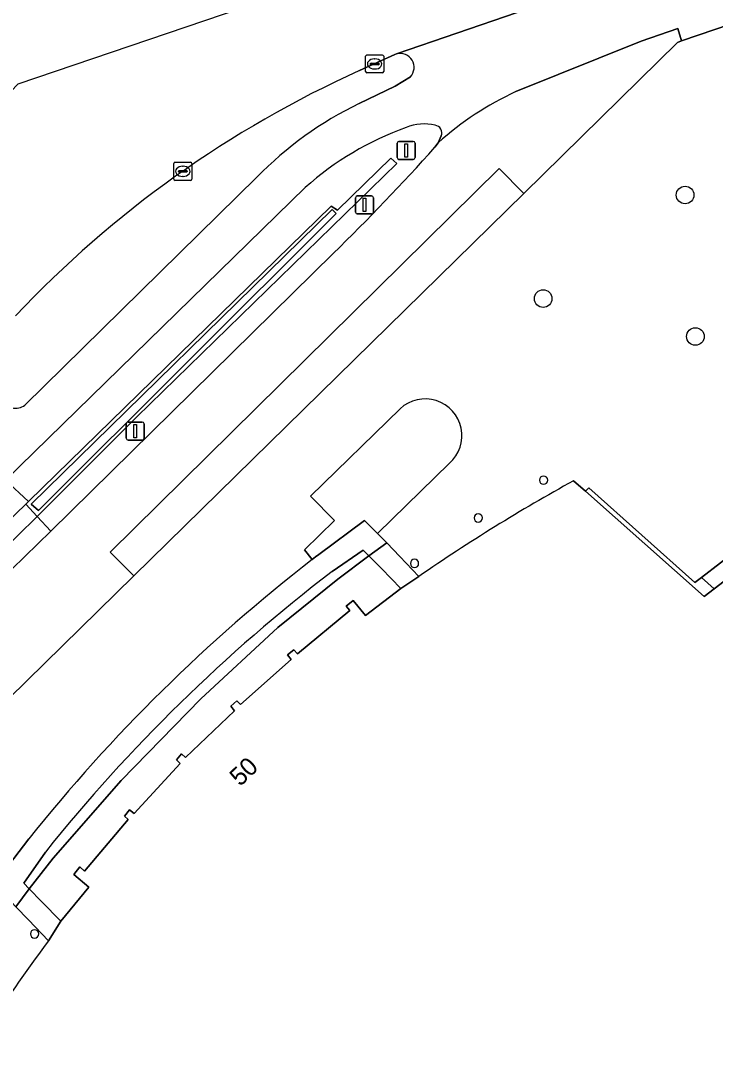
# Model space of a CAD drawing. Extents: x 161402 to 161933, y 381647 to 382315.
# Drawn here: x 161749.3 to 161787.9, y 382216.4 to 382273.5 of the extents above; entities that cross this region are included whole.
import ezdxf

# ---------------------------------------------------------------- set-up
doc = ezdxf.new("R2010")
doc.units = 0
for name, color, linetype in [('IMGEO_Berm_groen', 7, 'Continuous'), ('IMGEO_Boom', 7, 'Continuous'), ('IMGEO_Fietspad_open', 7, 'Continuous'), ('IMGEO_Groenvoorziening', 7, 'Continuous'), ('IMGEO_Kolk', 7, 'Continuous'), ('IMGEO_Lichtmast', 7, 'Continuous'), ('IMGEO_Muur', 7, 'Continuous'), ('IMGEO_Pand', 7, 'Continuous'), ('IMGEO_Pand_nummerreeks', 7, 'Continuous'), ('IMGEO_Parkeervlak_open', 7, 'Continuous'), ('IMGEO_Rijbaan_lokaal_gesloten', 7, 'Continuous'), ('IMGEO_Rijbaan_lokaal_open', 7, 'Continuous'), ('IMGEO_Verkeersbordpaal', 7, 'Continuous'), ('IMGEO_Voetpad_gesloten', 7, 'Continuous'), ('IMGEO_Voetpad_open', 7, 'Continuous')]:
    doc.layers.add(name, color=color, linetype=linetype)

msp = doc.modelspace()

# ---------------------------------------------------------------- linework, layer by layer
at = {"layer": 'IMGEO_Berm_groen'}
for points in [[(161770.178, 382271.623), (161770.079, 382271.589), (161768.125, 382270.694)], [(161768.104, 382268.864), (161770.096, 382269.84), (161770.947, 382270.346)], [(161772.304, 382266.438), (161772.488, 382266.695)], [(161772.488, 382266.695), (161772.652, 382267.076)], [(161765.113, 382264.207), (161748.486, 382247.967), (161749.768, 382246.799), (161766.553, 382263.178), (161766.895, 382262.953), (161769.85, 382265.834), (161770.184, 382265.542), (161755.779, 382251.492), (161750.251, 382245.958), (161751.001, 382245.149), (161766.659, 382260.549)], [(161749.565, 382252.142), (161762.43, 382264.784)]]:
    msp.add_lwpolyline(points, dxfattribs=at)
for centre, radius, start, end in [((161770.366, 382270.866), 0.78, 318.1903, 103.9218), ((161792.83, 382215.895), 60.111, 114.26707, 136.73891), ((161776.908, 382250.636), 20.243, 115.7787, 135.6588), ((161771.706, 382265.129), 2.609, 76.4972, 112.5289), ((161772.242, 382267.233), 0.439, 339.0735, 80.3953), ((161776.486, 382251.477), 17.07, 109.7908, 131.7775), ((161683.743, 382345.68), 118.838, 314.24498, 318.17882), ((161749.059, 382252.765), 0.802, 255.1413, 309.1142)]:
    msp.add_arc(centre, radius, start, end, dxfattribs=at)
at = {"layer": 'IMGEO_Boom'}
for centre in [(161786.171, 382263.793), (161778.302, 382258.047), (161786.74, 382255.943)]:
    msp.add_circle(centre, 0.489, dxfattribs=at)
at = {"layer": 'IMGEO_Fietspad_open'}
for points in [[(161776.787, 382269.529), (161783.738, 382272.331), (161785.763, 382273.028), (161785.98, 382272.346), (161832.261, 382288.126)], [(161794.372, 382279.939), (161780.039, 382275.002), (161776.86, 382273.913), (161770.178, 382271.623)], [(161770.947, 382270.346), (161770.096, 382269.84), (161768.104, 382268.864)], [(161772.652, 382267.076), (161772.488, 382266.695)], [(161762.43, 382264.784), (161749.565, 382252.142)], [(161689.262, 382184.152), (161697.545, 382192.886), (161698.197, 382193.597), (161711.467, 382208.182), (161729.058, 382228.913), (161744.819, 382244.379), (161745.906, 382245.446), (161748.486, 382247.967), (161765.113, 382264.207)]]:
    msp.add_lwpolyline(points, dxfattribs=at)
for centre, radius, start, end in [((161770.366, 382270.866), 0.78, 318.1903, 103.9218), ((161784.102, 382253.754), 17.388, 114.8792, 131.9084), ((161776.908, 382250.636), 20.243, 115.7787, 135.6588), ((161771.706, 382265.129), 2.609, 76.4972, 112.5289), ((161772.242, 382267.233), 0.439, 339.0735, 80.3953), ((161776.486, 382251.477), 17.07, 109.7908, 131.7775), ((161749.059, 382252.765), 0.802, 255.1413, 309.1142)]:
    msp.add_arc(centre, radius, start, end, dxfattribs=at)
at = {"layer": 'IMGEO_Groenvoorziening'}
msp.add_lwpolyline([(161750.317, 382246.283), (161766.834, 382262.773), (161766.612, 382262.991), (161749.919, 382246.636)], close=True, dxfattribs=at)
at = {"layer": 'IMGEO_Kolk'}
for p, q in [((161768.459, 382270.637), (161768.459, 382271.489)), ((161768.534, 382271.563), (161769.386, 382271.563)), ((161768.761, 382271.106), (161769.159, 382271.106)), ((161768.947, 382271.343), (161768.972, 382271.343)), ((161769.46, 382271.489), (161769.46, 382270.637)), ((161769.386, 382270.563), (161768.534, 382270.563)), ((161768.718, 382271.057), (161768.718, 382271.069)), ((161769.156, 382271.02), (161768.758, 382271.02)), ((161768.97, 382270.783), (161768.945, 382270.783)), ((161769.202, 382271.069), (161769.202, 382271.057)), ((161757.825, 382264.681), (161757.825, 382265.533)), ((161757.9, 382265.607), (161758.752, 382265.607)), ((161758.313, 382265.387), (161758.338, 382265.387)), ((161758.826, 382265.533), (161758.826, 382264.681)), ((161758.084, 382265.101), (161758.084, 382265.113)), ((161758.522, 382265.064), (161758.124, 382265.064)), ((161758.127, 382265.15), (161758.525, 382265.15)), ((161758.336, 382264.827), (161758.311, 382264.827)), ((161758.568, 382265.113), (161758.568, 382265.101)), ((161758.752, 382264.607), (161757.9, 382264.607))]:
    msp.add_line(p, q, dxfattribs=at)
for points in [[(161768.459, 382270.637), (161768.459, 382271.489)], [(161768.534, 382271.563), (161769.386, 382271.563)], [(161769.46, 382271.489), (161769.46, 382270.637)], [(161769.386, 382270.563), (161768.534, 382270.563)], [(161757.825, 382264.681), (161757.825, 382265.533)], [(161757.9, 382265.607), (161758.752, 382265.607)], [(161758.826, 382265.533), (161758.826, 382264.681)], [(161758.752, 382264.607), (161757.9, 382264.607)]]:
    msp.add_lwpolyline(points, dxfattribs=at)
for centre, radius, start, end in [((161768.536, 382271.487), 0.0765, 91.552, 178.448), ((161768.536, 382271.487), 0.0765, 91.552, 178.448), ((161768.758, 382271.066), 0.0403, 85.8775, 175.7526), ((161769.163, 382271.068), 0.0386, 1.7309, 96.639), ((161769.384, 382271.487), 0.0765, 1.552, 88.448), ((161769.384, 382271.487), 0.0765, 1.552, 88.448), ((161768.536, 382270.639), 0.0765, 181.552, 268.448), ((161768.536, 382270.639), 0.0765, 181.552, 268.448), ((161768.755, 382271.056), 0.0366, 178.938, 274.7102), ((161769.159, 382271.063), 0.043, 264.8664, 352.4533), ((161769.384, 382270.639), 0.0765, 271.552, 358.448), ((161769.384, 382270.639), 0.0765, 271.552, 358.448), ((161757.902, 382265.531), 0.0765, 91.552, 178.448), ((161757.902, 382265.531), 0.0765, 91.552, 178.448), ((161758.75, 382265.531), 0.0765, 1.552, 88.448), ((161758.75, 382265.531), 0.0765, 1.552, 88.448), ((161758.124, 382265.11), 0.0403, 85.8775, 175.7526), ((161758.121, 382265.1), 0.0366, 178.938, 274.7102), ((161758.525, 382265.107), 0.043, 264.8664, 352.4533), ((161758.529, 382265.112), 0.0386, 1.7309, 96.639), ((161757.902, 382264.683), 0.0765, 181.552, 268.448), ((161757.902, 382264.683), 0.0765, 181.552, 268.448), ((161758.75, 382264.683), 0.0765, 271.552, 358.448), ((161758.75, 382264.683), 0.0765, 271.552, 358.448)]:
    msp.add_arc(centre, radius, start, end, dxfattribs=at)
for centre, major_axis, ratio, start_param, end_param in [((161768.946, 382271.063), (-0.387, 0.002), 0.722429, 4.712389, 7.853982), ((161768.971, 382271.063), (-0.39, 0.002), 0.717154, 1.570796, 4.712389), ((161758.312, 382265.107), (-0.387, 0.002), 0.722429, 4.712389, 7.853982), ((161758.337, 382265.107), (-0.39, 0.002), 0.717154, 1.570796, 4.712389)]:
    msp.add_ellipse(centre, major_axis=major_axis, ratio=ratio, start_param=start_param, end_param=end_param, dxfattribs=at)
at = {"layer": 'IMGEO_Lichtmast'}
for p, q in [((161767.998, 382263.745), (161768.788, 382263.745)), ((161768.788, 382263.745), (161767.998, 382263.745)), ((161767.898, 382262.845), (161767.898, 382263.645)), ((161767.898, 382263.645), (161767.898, 382262.845)), ((161768.888, 382263.645), (161768.888, 382262.845)), ((161768.888, 382262.845), (161768.888, 382263.645)), ((161768.788, 382262.745), (161767.998, 382262.745)), ((161767.998, 382262.745), (161768.788, 382262.745)), ((161755.289, 382251.196), (161756.079, 382251.196)), ((161756.079, 382251.196), (161755.289, 382251.196)), ((161755.189, 382250.296), (161755.189, 382251.096)), ((161755.189, 382251.096), (161755.189, 382250.296)), ((161756.179, 382251.096), (161756.179, 382250.296)), ((161756.179, 382250.296), (161756.179, 382251.096)), ((161756.079, 382250.196), (161755.289, 382250.196)), ((161755.289, 382250.196), (161756.079, 382250.196))]:
    msp.add_line(p, q, dxfattribs=at)
for points in [[(161768.318, 382263.62), (161768.468, 382263.62), (161768.468, 382262.87), (161768.318, 382262.87), (161768.318, 382263.62)], [(161755.609, 382251.071), (161755.759, 382251.071), (161755.759, 382250.321), (161755.609, 382250.321), (161755.609, 382251.071)]]:
    msp.add_lwpolyline(points, dxfattribs=at)
for centre, start, end in [((161767.998, 382263.645), 90, 180), ((161767.998, 382263.645), 90, 180), ((161768.788, 382263.645), 0, 90), ((161768.788, 382263.645), 360, 90), ((161767.998, 382262.845), 180, 270), ((161767.998, 382262.845), 180, 270), ((161768.788, 382262.845), 270, 0), ((161768.788, 382262.845), 270, 0), ((161755.289, 382251.096), 90, 180), ((161755.289, 382251.096), 90, 180), ((161756.079, 382251.096), 0, 90), ((161756.079, 382251.096), 360, 90), ((161755.289, 382250.296), 180, 270), ((161755.289, 382250.296), 180, 270), ((161756.079, 382250.296), 270, 0), ((161756.079, 382250.296), 270, 0)]:
    msp.add_arc(centre, 0.1, start, end, dxfattribs=at)
at = {"layer": 'IMGEO_Muur'}
for points in [[(161750.251, 382245.958), (161755.779, 382251.492), (161770.184, 382265.542), (161769.85, 382265.834), (161766.895, 382262.953), (161766.553, 382263.178), (161749.768, 382246.799), (161749.616, 382246.65)], [(161750.317, 382246.283), (161749.919, 382246.636), (161766.612, 382262.991), (161766.834, 382262.773)]]:
    msp.add_lwpolyline(points, close=True, dxfattribs=at)
at = {"layer": 'IMGEO_Pand'}
for points in [[(161788.889, 382242.788), (161787.788, 382241.947), (161787.231, 382241.522), (161780.646, 382247.356), (161779.989, 382247.938)], [(161771.415, 382242.629), (161770.405, 382241.973), (161768.459, 382240.475), (161767.778, 382241.294), (161767.375, 382240.978), (161767.578, 382240.738), (161764.683, 382238.344), (161764.488, 382238.566), (161764.134, 382238.278), (161764.331, 382238.028), (161761.527, 382235.526), (161761.314, 382235.737), (161760.988, 382235.435), (161761.183, 382235.183), (161758.474, 382232.588), (161758.255, 382232.795), (161757.969, 382232.452), (161758.183, 382232.257), (161755.627, 382229.489), (161755.369, 382229.691), (161755.085, 382229.339), (161755.299, 382229.159), (161752.877, 382226.292), (161752.611, 382226.516), (161752.291, 382226.105), (161753.12, 382225.389), (161751.568, 382223.506), (161750.883, 382222.424)]]:
    msp.add_lwpolyline(points, dxfattribs=at)
for centre, radius, start, end in [((161825.854, 382164.289), 95.398, 118.73588, 124.7955), ((161778.325, 382247.974), 0.23, 90, 270), ((161778.325, 382247.974), 0.23, 270, 90), ((161774.702, 382245.879), 0.23, 90, 270), ((161774.702, 382245.879), 0.23, 270, 90), ((161771.17, 382243.355), 0.23, 90, 270), ((161771.17, 382243.355), 0.23, 270, 90), ((161750.105, 382222.803), 0.23, 90, 270), ((161750.105, 382222.803), 0.23, 270, 90), ((161816.968, 382172.845), 82.616, 143.12172, 150.09585)]:
    msp.add_arc(centre, radius, start, end, dxfattribs=at)
at = {"layer": 'IMGEO_Parkeervlak_open'}
msp.add_lwpolyline([(161777.222, 382263.881), (161775.857, 382265.264), (161754.297, 382243.989), (161755.602, 382242.666)], close=True, dxfattribs=at)
at = {"layer": 'IMGEO_Rijbaan_lokaal_gesloten'}
for points in [[(161775.102, 382278.769), (161749.18, 382269.944), (161734.265, 382254.268), (161734.565, 382254.001), (161737.549, 382257.267), (161739.834, 382259.7), (161744.067, 382264.267), (161744.269, 382264.464)], [(161768.125, 382270.694), (161770.079, 382271.589), (161770.178, 382271.623), (161776.86, 382273.913), (161775.102, 382278.769)]]:
    msp.add_lwpolyline(points, dxfattribs=at)
msp.add_arc((161792.83, 382215.895), 60.111, 114.26707, 136.73891, dxfattribs=at)
at = {"layer": 'IMGEO_Rijbaan_lokaal_open'}
for points in [[(161755.602, 382242.666), (161754.297, 382243.989), (161775.857, 382265.264), (161777.222, 382263.881), (161785.755, 382272.254), (161785.98, 382272.346), (161785.763, 382273.028), (161783.738, 382272.331), (161776.787, 382269.529)], [(161772.488, 382266.695), (161772.304, 382266.438)], [(161766.659, 382260.549), (161751.001, 382245.149), (161748.845, 382243.038), (161728.253, 382223.117), (161713.169, 382208.748), (161711.914, 382207.765)], [(161710.972, 382200.713), (161733.859, 382221.725), (161739.772, 382227.133), (161755.602, 382242.666)]]:
    msp.add_lwpolyline(points, dxfattribs=at)
for centre, radius, start, end in [((161784.102, 382253.754), 17.388, 114.8792, 131.9084), ((161683.743, 382345.68), 118.838, 314.24498, 318.17882)]:
    msp.add_arc(centre, radius, start, end, dxfattribs=at)
at = {"layer": 'IMGEO_Verkeersbordpaal'}
for p, q in [((161770.207, 382265.866), (161770.207, 382266.666)), ((161770.207, 382266.666), (161770.207, 382265.866)), ((161770.307, 382266.766), (161771.097, 382266.766)), ((161771.097, 382266.766), (161770.307, 382266.766)), ((161771.197, 382266.666), (161771.197, 382265.866)), ((161771.197, 382265.866), (161771.197, 382266.666)), ((161771.097, 382265.766), (161770.307, 382265.766)), ((161770.307, 382265.766), (161771.097, 382265.766))]:
    msp.add_line(p, q, dxfattribs=at)
msp.add_lwpolyline([(161770.627, 382266.641), (161770.777, 382266.641), (161770.777, 382265.891), (161770.627, 382265.891), (161770.627, 382266.641)], dxfattribs=at)
for centre, start, end in [((161770.307, 382266.666), 90, 180), ((161770.307, 382266.666), 90, 180), ((161771.097, 382266.666), 0, 90), ((161771.097, 382266.666), 360, 90), ((161770.307, 382265.866), 180, 270), ((161770.307, 382265.866), 180, 270), ((161771.097, 382265.866), 270, 0), ((161771.097, 382265.866), 270, 0)]:
    msp.add_arc(centre, 0.1, start, end, dxfattribs=at)
at = {"layer": 'IMGEO_Voetpad_gesloten'}
for points in [[(161770.372, 382251.939), (161765.399, 382247.095), (161766.74, 382245.739), (161765.071, 382244.108), (161765.497, 382243.567), (161765.684, 382243.712), (161765.872, 382243.856)], [(161765.872, 382243.856), (161768.404, 382245.728), (161769.121, 382245.01), (161773.106, 382248.909)], [(161766.598, 382242.904), (161768.328, 382244.084), (161768.633, 382243.777), (161769.63, 382244.495), (161769.36, 382244.771), (161769.121, 382245.01), (161768.404, 382245.728), (161765.872, 382243.856), (161765.684, 382243.712), (161765.497, 382243.567)], [(161749.786, 382228.073), (161747.869, 382225.581), (161749.059, 382224.31), (161749.811, 382225.312), (161749.515, 382225.622), (161750.706, 382227.341)]]:
    msp.add_lwpolyline(points, dxfattribs=at)
for points in [[(161747.399, 382244.517), (161748.046, 382243.815), (161750.251, 382245.958), (161749.616, 382246.65)], [(161770.365, 382243.746), (161769.63, 382244.495), (161768.633, 382243.777), (161769.339, 382243.065), (161770.405, 382241.973), (161771.415, 382242.629)], [(161750.499, 382224.592), (161749.811, 382225.312), (161749.059, 382224.31), (161749.77, 382223.583), (161750.883, 382222.424), (161751.568, 382223.506)]]:
    msp.add_lwpolyline(points, close=True, dxfattribs=at)
for centre, radius, start, end in [((161771.758, 382250.441), 2.041, 311.3489, 132.7717), ((161822.012, 382170.548), 92.335, 127.73907, 141.46407), ((161822.256, 382170.174), 91.583, 127.42564, 141.37584)]:
    msp.add_arc(centre, radius, start, end, dxfattribs=at)
at = {"layer": 'IMGEO_Voetpad_open'}
for points in [[(161832.261, 382288.126), (161785.98, 382272.346), (161785.755, 382272.254), (161777.222, 382263.881), (161755.602, 382242.666), (161739.772, 382227.133), (161733.859, 382221.725), (161710.972, 382200.713)], [(161779.989, 382247.938), (161780.646, 382247.356), (161780.83, 382247.541), (161786.714, 382242.292), (161787.078, 382242.574), (161789.189, 382244.207), (161793.608, 382238.098), (161795.702, 382239.34), (161795.946, 382238.964), (161796.112, 382238.709), (161802.237, 382237.257), (161816.307, 382223.185), (161817.725, 382223.501), (161802.852, 382238.349), (161797.071, 382239.638), (161799.019, 382240.896), (161791.525, 382254.7)], [(161765.497, 382243.567), (161765.071, 382244.108), (161766.74, 382245.739), (161765.399, 382247.095), (161770.372, 382251.939)], [(161773.106, 382248.909), (161769.121, 382245.01), (161769.36, 382244.771), (161769.63, 382244.495), (161770.365, 382243.746), (161771.415, 382242.629)], [(161750.706, 382227.341), (161749.515, 382225.622), (161749.811, 382225.312), (161751.13, 382227.004), (161754.914, 382231.309), (161759.32, 382235.852), (161763.589, 382239.792), (161766.914, 382242.49), (161768.633, 382243.777), (161768.328, 382244.084), (161766.598, 382242.904)], [(161750.883, 382222.424), (161749.77, 382223.583), (161749.059, 382224.31), (161747.869, 382225.581), (161749.786, 382228.073)]]:
    msp.add_lwpolyline(points, dxfattribs=at)
for points in [[(161749.616, 382246.65), (161749.768, 382246.799), (161748.486, 382247.967), (161745.906, 382245.446), (161747.1, 382244.24), (161747.399, 382244.517)], [(161787.078, 382242.574), (161786.714, 382242.292), (161780.83, 382247.541), (161780.646, 382247.356), (161787.231, 382241.522), (161787.788, 382241.947)], [(161751.001, 382245.149), (161750.251, 382245.958), (161748.046, 382243.815), (161748.845, 382243.038)], [(161749.811, 382225.312), (161750.499, 382224.592), (161751.568, 382223.506), (161753.12, 382225.389), (161752.291, 382226.105), (161752.611, 382226.516), (161752.877, 382226.292), (161755.299, 382229.159), (161755.085, 382229.339), (161755.369, 382229.691), (161755.627, 382229.489), (161758.183, 382232.257), (161757.969, 382232.452), (161758.255, 382232.795), (161758.474, 382232.588), (161761.183, 382235.183), (161760.988, 382235.435), (161761.314, 382235.737), (161761.527, 382235.526), (161764.331, 382238.028), (161764.134, 382238.278), (161764.488, 382238.566), (161764.683, 382238.344), (161767.578, 382240.738), (161767.375, 382240.978), (161767.778, 382241.294), (161768.459, 382240.475), (161770.405, 382241.973), (161769.339, 382243.065), (161768.633, 382243.777), (161766.914, 382242.49), (161763.589, 382239.792), (161759.32, 382235.852), (161754.914, 382231.309), (161751.13, 382227.004)], [(161795.946, 382238.964), (161795.702, 382239.34), (161793.608, 382238.098), (161789.189, 382244.207), (161787.078, 382242.574), (161787.788, 382241.947), (161788.889, 382242.788), (161788.496, 382243.19), (161789.097, 382243.778), (161794.18, 382236.915), (161795.219, 382237.93), (161794.961, 382238.384), (161795.694, 382238.808), (161796.112, 382238.709)]]:
    msp.add_lwpolyline(points, close=True, dxfattribs=at)
for centre, radius, start, end in [((161771.758, 382250.441), 2.041, 311.3489, 132.7717), ((161825.854, 382164.289), 95.398, 118.73588, 124.7955), ((161778.325, 382247.974), 0.23, 90, 270), ((161778.325, 382247.974), 0.23, 270, 90), ((161774.702, 382245.879), 0.23, 90, 270), ((161774.702, 382245.879), 0.23, 270, 90), ((161822.012, 382170.548), 92.335, 127.73907, 141.46407), ((161771.17, 382243.355), 0.23, 90, 270), ((161771.17, 382243.355), 0.23, 270, 90), ((161822.256, 382170.174), 91.583, 127.42564, 141.37584), ((161750.105, 382222.803), 0.23, 90, 270), ((161750.105, 382222.803), 0.23, 270, 90), ((161816.968, 382172.845), 82.616, 143.12172, 150.09585)]:
    msp.add_arc(centre, radius, start, end, dxfattribs=at)

# ---------------------------------------------------------------- texts
at = {"layer": 'IMGEO_Pand_nummerreeks'}
msp.add_text('50', height=1, rotation=43.7687, dxfattribs=at).set_placement((161761.503, 382230.947))

doc.saveas('drawing.dxf')
